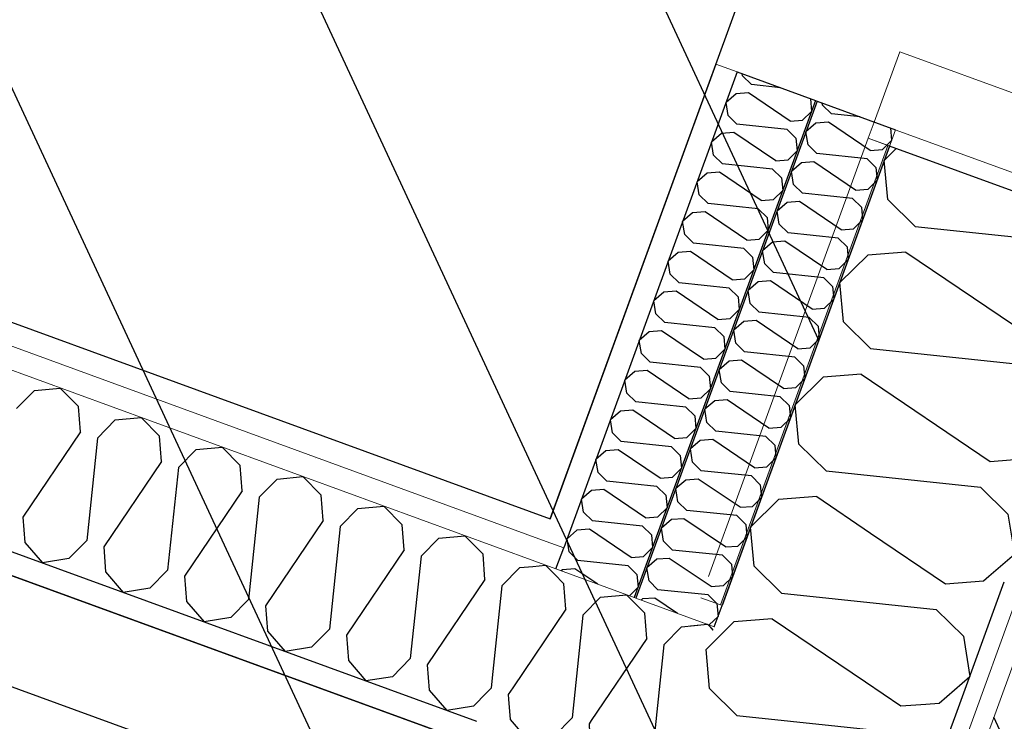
# Model space of a CAD drawing. Header units: millimetres. Extents: x 112481703 to 112588235, y 1264638581 to 1264713486.
# Tile 355 of 487: x 112582693 to 112583260, y 1264678986 to 1264679389. Entities that reach past the tile are written whole.
import ezdxf

# ---------------------------------------------------------------- set-up
doc = ezdxf.new("R2010")
doc.units = ezdxf.units.MM
doc.header["$LTSCALE"] = 0.5
doc.header["$MEASUREMENT"] = 0
doc.linetypes.add('PLINE', pattern=[0])
for name, color, linetype, lineweight in [('235- Utvendig kledning og overflate', 7, 'Continuous', 0), ('236- Innvendig kledning og overflate', 7, 'Continuous', 0), ('244- Vinduer_ dører_ foldevegger', 7, 'Continuous', 0), ('262- Taktekking', 7, 'Continuous', 0)]:
    doc.layers.add(name, color=color, linetype=linetype, lineweight=lineweight)
for name, color, linetype in [('2752 Løse skap og reoler', 7, 'Continuous'), ('862- M___Nettoareal', 7, 'Continuous'), ('862- M___Nettoareal(Polylinje)', 7, 'Continuous'), ('LA_farge_dekke_asfalt2', 7, 'Continuous'), ('Yttervegger.A225', 7, 'Continuous'), ('Yttervegger.A225 (Skravur)', 7, 'Continuous')]:
    doc.layers.add(name, color=color, linetype=linetype)
pattern_1 = [(249.956, (112557650, 1264717795), (-81.357, 29.68231), [0, -50]), (249.956, (112557682.11, 1264717756.67), (-81.357, 29.68231), [0, -50])]

# ---------------------------------------------------------------- blocks, each defined once
blk = doc.blocks.new('Akuttmottak_3_6', base_point=(112581925.35, 1264681173.33))
at = {"layer": '862- M___Nettoareal(Polylinje)', "linetype": 'PLINE', "flags": 128}
blk.add_lwpolyline([(112578050.45, 1264680907.59), (112582998.65, 1264679102.29), (112584074.94, 1264682052.33), (112579575.15, 1264683694.04), (112579126.74, 1264683857.63), (112578714.09, 1264682726.57)], close=True, dxfattribs=at)
blk = doc.blocks.new('Skiftestue_4_11', base_point=(112580807.95, 1264678110.61))
at = {"layer": '862- M___Nettoareal(Polylinje)', "linetype": 'PLINE', "flags": 128}
blk.add_lwpolyline([(112582951.69, 1264678973.58), (112578003.49, 1264680778.89), (112577386.74, 1264679088.4), (112579263.9, 1264678403.54), (112578798.78, 1264677128.7), (112581869.82, 1264676008.26)], close=True, dxfattribs=at)
blk = doc.blocks.new('*X194', base_point=(112557650, 1264717795))
at = {"layer": 'Yttervegger.A225 (Skravur)', "linetype": 'PLINE'}
for p, q in [((112583079.43, 1264679040.7), (112583089.14, 1264679041.59)), ((112583091.62, 1264679039.09), (112583089.14, 1264679041.59)), ((112583059.36, 1264678985.69), (112583057.8, 1264678970.88)), ((112583057.8, 1264678970.88), (112583051.69, 1264678964.67))]:
    blk.add_line(p, q, dxfattribs=at)
blk = doc.blocks.new('*X195', base_point=(112557650, 1264717795))
at = {"layer": 'Yttervegger.A225 (Skravur)', "linetype": 'PLINE'}
blk.add_line((112583092.39, 1264679038.3), (112583091.62, 1264679039.09), dxfattribs=at)
blk = doc.blocks.new('*X196', base_point=(112557650, 1264717795))
at = {"layer": 'Yttervegger.A225 (Skravur)', "linetype": 'PLINE'}
for p, q in [((112582988.65, 1264679074.9), (112582996, 1264679075.58)), ((112583000.92, 1264679070.59), (112582996, 1264679075.58)), ((112582965.29, 1264679010.86), (112582964.66, 1264679004.87)), ((112582964.66, 1264679004.87), (112582962.18, 1264679002.35)), ((112582977.04, 1264679005.13), (112582974.44, 1264679001.3)), ((112582974.44, 1264679001.3), (112582974.65, 1264678998.59))]:
    blk.add_line(p, q, dxfattribs=at)
blk = doc.blocks.new('*X197', base_point=(112557650, 1264717795))
at = {"layer": 'Yttervegger.A225 (Skravur)', "linetype": 'PLINE'}
for p, q in [((112583006.52, 1264679064.92), (112583000.92, 1264679070.59)), ((112583007.65, 1264679050.37), (112583006.52, 1264679064.92)), ((112583017.43, 1264679046.8), (112583027.66, 1264679057.21)), ((112583027.66, 1264679057.21), (112583042.57, 1264679058.58)), ((112583046.27, 1264679054.84), (112583042.57, 1264679058.58)), ((112583007.65, 1264679050.37), (112582977.04, 1264679005.13)), ((112583017.43, 1264679046.8), (112583011.23, 1264678987.87)), ((112582974.65, 1264678998.59), (112582975.57, 1264678986.75)), ((112582975.57, 1264678986.75), (112582985.7, 1264678975.02)), ((112583011.23, 1264678987.87), (112583001.01, 1264678977.47)), ((112583001.01, 1264678977.47), (112582985.7, 1264678975.02))]:
    blk.add_line(p, q, dxfattribs=at)
blk = doc.blocks.new('*X198', base_point=(112557650, 1264717795))
at = {"layer": 'Yttervegger.A225 (Skravur)', "linetype": 'PLINE'}
for p, q in [((112583047.05, 1264679054.05), (112583046.27, 1264679054.84)), ((112583022.28, 1264678986.18), (112583021.01, 1264678984.3)), ((112583021.01, 1264678984.3), (112583021.12, 1264678982.98))]:
    blk.add_line(p, q, dxfattribs=at)
blk = doc.blocks.new('*X199', base_point=(112557650, 1264717795))
at = {"layer": 'Yttervegger.A225 (Skravur)', "linetype": 'PLINE'}
for p, q in [((112583053.09, 1264679047.93), (112583047.05, 1264679054.05)), ((112583054.22, 1264679033.38), (112583053.09, 1264679047.93)), ((112583064, 1264679029.81), (112583074.23, 1264679040.21)), ((112583074.23, 1264679040.21), (112583089.14, 1264679041.59)), ((112583092.39, 1264679038.3), (112583089.14, 1264679041.59)), ((112583054.22, 1264679033.38), (112583022.28, 1264678986.18)), ((112583064, 1264679029.81), (112583057.8, 1264678970.88)), ((112583021.12, 1264678982.98), (112583022.14, 1264678969.76)), ((112583022.14, 1264678969.76), (112583032.27, 1264678958.02)), ((112583057.8, 1264678970.88), (112583047.58, 1264678960.48)), ((112583047.58, 1264678960.48), (112583032.27, 1264678958.02))]:
    blk.add_line(p, q, dxfattribs=at)
blk = doc.blocks.new('*X200', base_point=(112557650, 1264717795))
at = {"layer": 'Yttervegger.A225 (Skravur)', "linetype": 'PLINE'}
for p, q in [((112582691.43, 1264679165.74), (112582701.66, 1264679176.14)), ((112582701.66, 1264679176.14), (112582716.57, 1264679177.52)), ((112582727.09, 1264679166.86), (112582716.57, 1264679177.52)), ((112582728.22, 1264679152.32), (112582727.09, 1264679166.86)), ((112582738, 1264679148.75), (112582748.23, 1264679159.15)), ((112582748.23, 1264679159.15), (112582763.14, 1264679160.53)), ((112582773.66, 1264679149.87), (112582763.14, 1264679160.53)), ((112582728.22, 1264679152.32), (112582695.01, 1264679103.24)), ((112582738, 1264679148.75), (112582731.8, 1264679089.82)), ((112582774.79, 1264679135.33), (112582773.66, 1264679149.87)), ((112582784.57, 1264679131.76), (112582794.8, 1264679142.16)), ((112582794.8, 1264679142.16), (112582809.71, 1264679143.54)), ((112582820.24, 1264679132.88), (112582809.71, 1264679143.54)), ((112582774.79, 1264679135.33), (112582741.59, 1264679086.25)), ((112582784.57, 1264679131.76), (112582778.37, 1264679072.83)), ((112582821.36, 1264679118.34), (112582820.24, 1264679132.88)), ((112582831.15, 1264679114.77), (112582841.37, 1264679125.17)), ((112582841.37, 1264679125.17), (112582856.29, 1264679126.55)), ((112582866.81, 1264679115.89), (112582856.29, 1264679126.55)), ((112582821.36, 1264679118.34), (112582788.16, 1264679069.26)), ((112582831.15, 1264679114.77), (112582824.94, 1264679055.84)), ((112582867.93, 1264679101.35), (112582866.81, 1264679115.89)), ((112582877.72, 1264679097.78), (112582887.94, 1264679108.18)), ((112582887.94, 1264679108.18), (112582902.86, 1264679109.56)), ((112582913.38, 1264679098.9), (112582902.86, 1264679109.56)), ((112582695.01, 1264679103.24), (112582696.14, 1264679088.7)), ((112582867.93, 1264679101.35), (112582834.73, 1264679052.27)), ((112582877.72, 1264679097.78), (112582871.52, 1264679038.85)), ((112582914.5, 1264679084.36), (112582913.38, 1264679098.9)), ((112582696.14, 1264679088.7), (112582706.27, 1264679076.96)), ((112582731.8, 1264679089.82), (112582721.58, 1264679079.42)), ((112582924.29, 1264679080.79), (112582934.51, 1264679091.19)), ((112582934.51, 1264679091.19), (112582949.43, 1264679092.57)), ((112582959.95, 1264679081.91), (112582949.43, 1264679092.57)), ((112582741.59, 1264679086.25), (112582742.71, 1264679071.71)), ((112582914.5, 1264679084.36), (112582881.3, 1264679035.28)), ((112582721.58, 1264679079.42), (112582706.27, 1264679076.96)), ((112582924.29, 1264679080.79), (112582918.09, 1264679021.86)), ((112582961.08, 1264679067.37), (112582959.95, 1264679081.91)), ((112582742.71, 1264679071.71), (112582752.84, 1264679059.97)), ((112582778.37, 1264679072.83), (112582768.15, 1264679062.43)), ((112582970.86, 1264679063.8), (112582981.09, 1264679074.2)), ((112582981.09, 1264679074.2), (112582988.65, 1264679074.9)), ((112582788.16, 1264679069.26), (112582789.28, 1264679054.72)), ((112582961.08, 1264679067.37), (112582927.87, 1264679018.29)), ((112582768.15, 1264679062.43), (112582752.84, 1264679059.97)), ((112582970.86, 1264679063.8), (112582965.29, 1264679010.86)), ((112582789.28, 1264679054.72), (112582799.41, 1264679042.98)), ((112582824.94, 1264679055.84), (112582814.72, 1264679045.44)), ((112582834.73, 1264679052.27), (112582835.85, 1264679037.73)), ((112582814.72, 1264679045.44), (112582799.41, 1264679042.98)), ((112582835.85, 1264679037.73), (112582845.98, 1264679025.99)), ((112582871.52, 1264679038.85), (112582861.29, 1264679028.45)), ((112582881.3, 1264679035.28), (112582882.43, 1264679020.74)), ((112582861.29, 1264679028.45), (112582845.98, 1264679025.99)), ((112582882.43, 1264679020.74), (112582892.55, 1264679009)), ((112582918.09, 1264679021.86), (112582907.86, 1264679011.46)), ((112582927.87, 1264679018.29), (112582929, 1264679003.74)), ((112582907.86, 1264679011.46), (112582892.55, 1264679009)), ((112582929, 1264679003.74), (112582939.13, 1264678992.01)), ((112582962.18, 1264679002.35), (112582954.43, 1264678994.46)), ((112582954.43, 1264678994.46), (112582939.13, 1264678992.01))]:
    blk.add_line(p, q, dxfattribs=at)
blk = doc.blocks.new('*X376', base_point=(112557650, 1264717795))
at = {"layer": 'Yttervegger.A225 (Skravur)', "linetype": 'PLINE'}
for p, q in [((112583197.86, 1264679315.29), (112583190.97, 1264679308.48)), ((112583193.05, 1264679285.96), (112583190.97, 1264679308.48)), ((112583208.76, 1264679270.52), (112583193.05, 1264679285.96)), ((112583300.12, 1264679277.98), (112583303.15, 1264679275.93)), ((112583303.15, 1264679275.93), (112583305.28, 1264679276.09)), ((112583208.76, 1264679270.52), (112583297.75, 1264679261.15)), ((112583297.75, 1264679261.15), (112583313.46, 1264679245.71)), ((112583181.4, 1264679254.04), (112583165.31, 1264679238.15)), ((112583203.37, 1264679255.74), (112583181.4, 1264679254.04)), ((112583203.37, 1264679255.74), (112583277.49, 1264679205.6)), ((112583313.46, 1264679245.71), (112583317.17, 1264679222.59)), ((112583167.39, 1264679215.63), (112583165.31, 1264679238.15)), ((112583299.45, 1264679207.3), (112583317.17, 1264679222.59)), ((112583183.1, 1264679200.19), (112583167.39, 1264679215.63)), ((112583277.49, 1264679205.6), (112583299.45, 1264679207.3)), ((112583183.1, 1264679200.19), (112583272.09, 1264679190.82)), ((112583272.09, 1264679190.82), (112583287.8, 1264679175.38)), ((112583177.71, 1264679185.41), (112583155.74, 1264679183.71)), ((112583177.71, 1264679185.41), (112583251.82, 1264679135.26)), ((112583155.74, 1264679183.71), (112583139.65, 1264679167.82)), ((112583287.8, 1264679175.38), (112583291.51, 1264679152.26)), ((112583141.73, 1264679145.3), (112583139.65, 1264679167.82)), ((112583273.79, 1264679136.96), (112583291.51, 1264679152.26)), ((112583157.44, 1264679129.85), (112583141.73, 1264679145.3)), ((112583251.82, 1264679135.26), (112583273.79, 1264679136.96)), ((112583157.44, 1264679129.85), (112583246.43, 1264679120.49)), ((112583246.43, 1264679120.49), (112583262.14, 1264679105.04)), ((112583152.05, 1264679115.08), (112583130.16, 1264679113.38)), ((112583152.05, 1264679115.08), (112583183.09, 1264679094.07)), ((112583262.14, 1264679105.04), (112583265.85, 1264679081.93)), ((112583251.15, 1264679069.24), (112583265.85, 1264679081.93))]:
    blk.add_line(p, q, dxfattribs=at)
blk = doc.blocks.new('Skyvedør[22]', base_point=(112557650, 1264717795))
at = {"layer": '236- Innvendig kledning og overflate', "linetype": 'PLINE'}
for p, q in [((112583193.03, 1264679317.05), (112583181.75, 1264679321.16)), ((112583193.03, 1264679317.05), (112583181.75, 1264679321.16)), ((112583193.97, 1264679316.7), (112583193.03, 1264679317.05)), ((112583193.97, 1264679316.7), (112583193.03, 1264679317.05))]:
    blk.add_line(p, q, dxfattribs=at)
at = {"layer": '244- Vinduer_ dører_ foldevegger', "linetype": 'PLINE'}
for p, q in [((112583185.18, 1264679330.55), (112583199.92, 1264679370.95)), ((112583199.92, 1264679370.95), (112583391.56, 1264679301.03)), ((112583185.18, 1264679330.55), (112583181.75, 1264679321.16)), ((112583376.83, 1264679260.64), (112583185.18, 1264679330.55)), ((112583373.4, 1264679251.24), (112583181.75, 1264679321.16)), ((112583333, 1264679265.98), (112583193.97, 1264679316.7)), ((112583333, 1264679265.98), (112583193.97, 1264679316.7))]:
    blk.add_line(p, q, dxfattribs=at)
blk = doc.blocks.new('*X382', base_point=(112557650, 1264717795))
at = {"layer": 'Yttervegger.A225 (Skravur)', "linetype": 'PLINE'}
for p, q in [((112583099.23, 1264679037.91), (112583088.33, 1264679027.15)), ((112583090.41, 1264679004.63), (112583088.33, 1264679027.15)), ((112583106.12, 1264678989.19), (112583090.41, 1264679004.63)), ((112583180.08, 1264679008.41), (112583200.5, 1264678994.6)), ((112583200.5, 1264678994.6), (112583214.9, 1264678995.71)), ((112583106.12, 1264678989.19), (112583195.11, 1264678979.82)), ((112583195.11, 1264678979.82), (112583210.82, 1264678964.38)), ((112583078.76, 1264678972.71), (112583062.67, 1264678956.82)), ((112583100.73, 1264678974.41), (112583078.76, 1264678972.71)), ((112583100.73, 1264678974.41), (112583174.84, 1264678924.27)), ((112583210.82, 1264678964.38), (112583214.53, 1264678941.26)), ((112583063.61, 1264678946.59), (112583062.67, 1264678956.82)), ((112583196.81, 1264678925.97), (112583214.53, 1264678941.26)), ((112583174.84, 1264678924.27), (112583196.81, 1264678925.97)), ((112583163.62, 1264678910.1), (112583169.45, 1264678909.49)), ((112583169.45, 1264678909.49), (112583171.9, 1264678907.08))]:
    blk.add_line(p, q, dxfattribs=at)
blk = doc.blocks.new('*X383', base_point=(112557650, 1264717795))
at = {"layer": 'Yttervegger.A225 (Skravur)', "linetype": 'PLINE'}
for p, q in [((112583130.08, 1264679113.38), (112583113.99, 1264679097.49)), ((112583130.16, 1264679113.38), (112583130.08, 1264679113.38)), ((112583116.07, 1264679074.96), (112583113.99, 1264679097.49)), ((112583183.09, 1264679094.07), (112583226.16, 1264679064.93)), ((112583131.78, 1264679059.52), (112583116.07, 1264679074.96)), ((112583226.16, 1264679064.93), (112583248.13, 1264679066.63)), ((112583248.13, 1264679066.63), (112583251.15, 1264679069.24)), ((112583131.78, 1264679059.52), (112583220.77, 1264679050.15)), ((112583220.77, 1264679050.15), (112583236.48, 1264679034.71)), ((112583104.42, 1264679043.04), (112583099.23, 1264679037.91)), ((112583126.39, 1264679044.74), (112583104.42, 1264679043.04)), ((112583126.39, 1264679044.74), (112583180.08, 1264679008.41)), ((112583236.48, 1264679034.71), (112583240.19, 1264679011.59)), ((112583222.47, 1264678996.3), (112583240.19, 1264679011.59)), ((112583214.9, 1264678995.71), (112583222.47, 1264678996.3))]:
    blk.add_line(p, q, dxfattribs=at)
blk = doc.blocks.new('*X453', base_point=(112557650, 1264717795))
at = {"layer": 'Yttervegger.A225 (Skravur)', "linetype": 'PLINE'}
for p, q in [((112583109.37, 1264679357.04), (112583109.17, 1264679358.29)), ((112583114.46, 1264679352.03), (112583109.37, 1264679357.04)), ((112583131.11, 1264679350.28), (112583114.46, 1264679352.03)), ((112583105.59, 1264679346.69), (112583099.84, 1264679341.73)), ((112583112.71, 1264679347.24), (112583105.59, 1264679346.69)), ((112583136.75, 1264679330.98), (112583112.71, 1264679347.24)), ((112583148.42, 1264679343.97), (112583149.1, 1264679336.68)), ((112583101.05, 1264679334.23), (112583099.84, 1264679341.73)), ((112583106.14, 1264679329.22), (112583101.05, 1264679334.23)), ((112583143.88, 1264679331.53), (112583149.1, 1264679336.68)), ((112583135, 1264679326.19), (112583106.14, 1264679329.22)), ((112583136.75, 1264679330.98), (112583143.88, 1264679331.53)), ((112583097.27, 1264679323.88), (112583091.52, 1264679318.92)), ((112583104.39, 1264679324.43), (112583097.27, 1264679323.88)), ((112583128.43, 1264679308.17), (112583104.39, 1264679324.43)), ((112583135, 1264679326.19), (112583140.1, 1264679321.18)), ((112583140.1, 1264679321.18), (112583140.77, 1264679313.87)), ((112583092.72, 1264679311.42), (112583091.52, 1264679318.92)), ((112583097.82, 1264679306.41), (112583092.72, 1264679311.42)), ((112583135.55, 1264679308.72), (112583140.77, 1264679313.87)), ((112583126.68, 1264679303.38), (112583097.82, 1264679306.41)), ((112583128.43, 1264679308.17), (112583135.55, 1264679308.72)), ((112583088.95, 1264679301.07), (112583083.2, 1264679296.11)), ((112583096.07, 1264679301.62), (112583088.95, 1264679301.07)), ((112583120.11, 1264679285.36), (112583096.07, 1264679301.62)), ((112583126.68, 1264679303.38), (112583131.78, 1264679298.37)), ((112583131.78, 1264679298.37), (112583132.45, 1264679291.06)), ((112583084.4, 1264679288.61), (112583083.2, 1264679296.11)), ((112583089.5, 1264679283.6), (112583084.4, 1264679288.61)), ((112583127.23, 1264679285.91), (112583132.45, 1264679291.06)), ((112583118.36, 1264679280.57), (112583089.5, 1264679283.6)), ((112583120.11, 1264679285.36), (112583127.23, 1264679285.91)), ((112583080.63, 1264679278.26), (112583074.88, 1264679273.3)), ((112583087.75, 1264679278.81), (112583080.63, 1264679278.26)), ((112583111.79, 1264679262.55), (112583087.75, 1264679278.81)), ((112583118.36, 1264679280.57), (112583123.45, 1264679275.56)), ((112583123.45, 1264679275.56), (112583124.13, 1264679268.25)), ((112583076.08, 1264679265.8), (112583074.88, 1264679273.3)), ((112583081.17, 1264679260.79), (112583076.08, 1264679265.8)), ((112583118.91, 1264679263.1), (112583124.13, 1264679268.25)), ((112583110.04, 1264679257.75), (112583081.17, 1264679260.79)), ((112583111.79, 1264679262.55), (112583118.91, 1264679263.1)), ((112583072.3, 1264679255.45), (112583066.55, 1264679250.49)), ((112583079.43, 1264679256), (112583072.3, 1264679255.45)), ((112583103.46, 1264679239.74), (112583079.43, 1264679256)), ((112583110.04, 1264679257.75), (112583115.13, 1264679252.75)), ((112583115.13, 1264679252.75), (112583115.81, 1264679245.44)), ((112583067.76, 1264679242.99), (112583066.55, 1264679250.49)), ((112583072.85, 1264679237.98), (112583067.76, 1264679242.99)), ((112583110.59, 1264679240.29), (112583115.81, 1264679245.44)), ((112583101.72, 1264679234.94), (112583072.85, 1264679237.98)), ((112583103.46, 1264679239.74), (112583110.59, 1264679240.29)), ((112583063.98, 1264679232.64), (112583058.23, 1264679227.68)), ((112583071.1, 1264679233.19), (112583063.98, 1264679232.64)), ((112583095.14, 1264679216.93), (112583071.1, 1264679233.19)), ((112583101.72, 1264679234.94), (112583106.81, 1264679229.94)), ((112583059.44, 1264679220.18), (112583058.23, 1264679227.68)), ((112583106.81, 1264679229.94), (112583107.49, 1264679222.63)), ((112583064.53, 1264679215.17), (112583059.44, 1264679220.18)), ((112583102.26, 1264679217.48), (112583107.49, 1264679222.63)), ((112583093.39, 1264679212.13), (112583064.53, 1264679215.17)), ((112583095.14, 1264679216.93), (112583102.26, 1264679217.48)), ((112583055.66, 1264679209.83), (112583049.91, 1264679204.87)), ((112583062.78, 1264679210.38), (112583055.66, 1264679209.83)), ((112583086.82, 1264679194.12), (112583062.78, 1264679210.38)), ((112583093.39, 1264679212.13), (112583098.49, 1264679207.13)), ((112583051.11, 1264679197.37), (112583049.91, 1264679204.87)), ((112583098.49, 1264679207.13), (112583099.16, 1264679199.82)), ((112583056.21, 1264679192.36), (112583051.11, 1264679197.37)), ((112583093.94, 1264679194.67), (112583099.16, 1264679199.82)), ((112583085.07, 1264679189.32), (112583056.21, 1264679192.36)), ((112583086.82, 1264679194.12), (112583093.94, 1264679194.67)), ((112583047.34, 1264679187.02), (112583041.59, 1264679182.06)), ((112583054.46, 1264679187.57), (112583047.34, 1264679187.02)), ((112583078.5, 1264679171.31), (112583054.46, 1264679187.57)), ((112583085.07, 1264679189.32), (112583090.17, 1264679184.31)), ((112583042.79, 1264679174.56), (112583041.59, 1264679182.06)), ((112583090.17, 1264679184.31), (112583090.84, 1264679177.01)), ((112583047.89, 1264679169.55), (112583042.79, 1264679174.56)), ((112583085.62, 1264679171.86), (112583090.84, 1264679177.01)), ((112583076.75, 1264679166.51), (112583047.89, 1264679169.55)), ((112583078.5, 1264679171.31), (112583085.62, 1264679171.86)), ((112583039.01, 1264679164.21), (112583033.27, 1264679159.25)), ((112583046.14, 1264679164.76), (112583039.01, 1264679164.21)), ((112583070.18, 1264679148.49), (112583046.14, 1264679164.76)), ((112583076.75, 1264679166.51), (112583081.84, 1264679161.5)), ((112583034.47, 1264679151.75), (112583033.27, 1264679159.25)), ((112583081.84, 1264679161.5), (112583082.52, 1264679154.2)), ((112583039.56, 1264679146.74), (112583034.47, 1264679151.75)), ((112583077.3, 1264679149.05), (112583082.52, 1264679154.2)), ((112583068.43, 1264679143.7), (112583039.56, 1264679146.74)), ((112583070.18, 1264679148.49), (112583077.3, 1264679149.05)), ((112583030.69, 1264679141.4), (112583024.94, 1264679136.44)), ((112583037.81, 1264679141.95), (112583030.69, 1264679141.4)), ((112583061.85, 1264679125.68), (112583037.81, 1264679141.95)), ((112583068.43, 1264679143.7), (112583073.52, 1264679138.69)), ((112583026.15, 1264679128.94), (112583024.94, 1264679136.44)), ((112583073.52, 1264679138.69), (112583074.2, 1264679131.39)), ((112583031.24, 1264679123.93), (112583026.15, 1264679128.94)), ((112583068.98, 1264679126.24), (112583074.2, 1264679131.39)), ((112583060.1, 1264679120.89), (112583031.24, 1264679123.93)), ((112583061.85, 1264679125.68), (112583068.98, 1264679126.24)), ((112583022.37, 1264679118.59), (112583016.62, 1264679113.62)), ((112583029.49, 1264679119.14), (112583022.37, 1264679118.59)), ((112583053.53, 1264679102.87), (112583029.49, 1264679119.14)), ((112583060.1, 1264679120.89), (112583065.2, 1264679115.88)), ((112583017.82, 1264679106.13), (112583016.62, 1264679113.62)), ((112583065.2, 1264679115.88), (112583065.87, 1264679108.58)), ((112583022.92, 1264679101.12), (112583017.82, 1264679106.13)), ((112583060.65, 1264679103.42), (112583065.87, 1264679108.58)), ((112583051.78, 1264679098.08), (112583022.92, 1264679101.12)), ((112583053.53, 1264679102.87), (112583060.65, 1264679103.42)), ((112583014.05, 1264679095.78), (112583008.3, 1264679090.81)), ((112583021.17, 1264679096.33), (112583014.05, 1264679095.78)), ((112583045.21, 1264679080.06), (112583021.17, 1264679096.33)), ((112583051.78, 1264679098.08), (112583056.88, 1264679093.07)), ((112583009.5, 1264679083.32), (112583008.3, 1264679090.81)), ((112583056.88, 1264679093.07), (112583057.55, 1264679085.77)), ((112583014.6, 1264679078.31), (112583009.5, 1264679083.32)), ((112583052.33, 1264679080.61), (112583057.55, 1264679085.77)), ((112583043.46, 1264679075.27), (112583014.6, 1264679078.31)), ((112583045.21, 1264679080.06), (112583052.33, 1264679080.61)), ((112583005.73, 1264679072.96), (112583004.96, 1264679072.31)), ((112583012.85, 1264679073.52), (112583005.73, 1264679072.96)), ((112583025.96, 1264679064.65), (112583012.85, 1264679073.52)), ((112583043.46, 1264679075.27), (112583048.55, 1264679070.26)), ((112583048.55, 1264679070.26), (112583049.23, 1264679062.96)), ((112583044.2, 1264679057.99), (112583049.23, 1264679062.96))]:
    blk.add_line(p, q, dxfattribs=at)
blk = doc.blocks.new('*X470', base_point=(112557650, 1264717795))
at = {"layer": 'Yttervegger.A225 (Skravur)', "linetype": 'PLINE'}
for p, q in [((112583155.4, 1264679340.25), (112583155.2, 1264679341.49)), ((112583160.49, 1264679335.24), (112583155.4, 1264679340.25)), ((112583177.14, 1264679333.49), (112583160.49, 1264679335.24)), ((112583151.62, 1264679329.9), (112583145.87, 1264679324.94)), ((112583158.75, 1264679330.45), (112583151.62, 1264679329.9)), ((112583182.79, 1264679314.18), (112583158.75, 1264679330.45)), ((112583194.46, 1264679327.17), (112583195.13, 1264679319.89)), ((112583147.08, 1264679317.44), (112583145.87, 1264679324.94)), ((112583152.17, 1264679312.43), (112583147.08, 1264679317.44)), ((112583189.91, 1264679314.74), (112583195.13, 1264679319.89)), ((112583181.04, 1264679309.39), (112583152.17, 1264679312.43)), ((112583181.04, 1264679309.39), (112583186.13, 1264679304.38)), ((112583182.79, 1264679314.18), (112583189.91, 1264679314.74)), ((112583143.3, 1264679307.09), (112583137.55, 1264679302.13)), ((112583150.42, 1264679307.64), (112583143.3, 1264679307.09)), ((112583174.46, 1264679291.37), (112583150.42, 1264679307.64)), ((112583186.13, 1264679304.38), (112583186.81, 1264679297.08)), ((112583138.76, 1264679294.63), (112583137.55, 1264679302.13)), ((112583143.85, 1264679289.62), (112583138.76, 1264679294.63)), ((112583181.59, 1264679291.93), (112583186.81, 1264679297.08)), ((112583172.71, 1264679286.58), (112583143.85, 1264679289.62)), ((112583174.46, 1264679291.37), (112583181.59, 1264679291.93)), ((112583134.98, 1264679284.28), (112583129.23, 1264679279.31)), ((112583142.1, 1264679284.83), (112583134.98, 1264679284.28)), ((112583166.14, 1264679268.56), (112583142.1, 1264679284.83)), ((112583172.71, 1264679286.58), (112583177.81, 1264679281.57)), ((112583177.81, 1264679281.57), (112583178.48, 1264679274.27)), ((112583130.43, 1264679271.82), (112583129.23, 1264679279.31)), ((112583135.53, 1264679266.81), (112583130.43, 1264679271.82)), ((112583173.26, 1264679269.11), (112583178.48, 1264679274.27)), ((112583164.39, 1264679263.77), (112583135.53, 1264679266.81)), ((112583166.14, 1264679268.56), (112583173.26, 1264679269.11)), ((112583126.66, 1264679261.47), (112583120.91, 1264679256.5)), ((112583133.78, 1264679262.02), (112583126.66, 1264679261.47)), ((112583157.82, 1264679245.75), (112583133.78, 1264679262.02)), ((112583164.39, 1264679263.77), (112583169.49, 1264679258.76)), ((112583169.49, 1264679258.76), (112583170.16, 1264679251.46)), ((112583122.11, 1264679249.01), (112583120.91, 1264679256.5)), ((112583127.21, 1264679244), (112583122.11, 1264679249.01)), ((112583164.94, 1264679246.3), (112583170.16, 1264679251.46)), ((112583156.07, 1264679240.96), (112583127.21, 1264679244)), ((112583157.82, 1264679245.75), (112583164.94, 1264679246.3)), ((112583118.34, 1264679238.65), (112583112.59, 1264679233.69)), ((112583125.46, 1264679239.21), (112583118.34, 1264679238.65)), ((112583149.5, 1264679222.94), (112583125.46, 1264679239.21)), ((112583156.07, 1264679240.96), (112583161.16, 1264679235.95)), ((112583161.16, 1264679235.95), (112583161.84, 1264679228.65)), ((112583113.79, 1264679226.2), (112583112.59, 1264679233.69)), ((112583118.88, 1264679221.19), (112583113.79, 1264679226.2)), ((112583156.62, 1264679223.49), (112583161.84, 1264679228.65)), ((112583147.75, 1264679218.15), (112583118.88, 1264679221.19)), ((112583149.5, 1264679222.94), (112583156.62, 1264679223.49)), ((112583110.01, 1264679215.84), (112583104.26, 1264679210.88)), ((112583117.14, 1264679216.4), (112583110.01, 1264679215.84)), ((112583141.17, 1264679200.13), (112583117.14, 1264679216.4)), ((112583147.75, 1264679218.15), (112583152.84, 1264679213.14)), ((112583152.84, 1264679213.14), (112583153.52, 1264679205.84)), ((112583105.47, 1264679203.39), (112583104.26, 1264679210.88)), ((112583110.56, 1264679198.38), (112583105.47, 1264679203.39)), ((112583148.3, 1264679200.68), (112583153.52, 1264679205.84)), ((112583139.43, 1264679195.34), (112583110.56, 1264679198.38)), ((112583141.17, 1264679200.13), (112583148.3, 1264679200.68)), ((112583101.69, 1264679193.03), (112583095.94, 1264679188.07)), ((112583108.81, 1264679193.58), (112583101.69, 1264679193.03)), ((112583132.85, 1264679177.32), (112583108.81, 1264679193.58)), ((112583139.43, 1264679195.34), (112583144.52, 1264679190.33)), ((112583097.15, 1264679180.57), (112583095.94, 1264679188.07)), ((112583144.52, 1264679190.33), (112583145.2, 1264679183.03)), ((112583102.24, 1264679175.57), (112583097.15, 1264679180.57)), ((112583139.97, 1264679177.87), (112583145.2, 1264679183.03)), ((112583131.1, 1264679172.53), (112583102.24, 1264679175.57)), ((112583132.85, 1264679177.32), (112583139.97, 1264679177.87)), ((112583093.37, 1264679170.22), (112583087.62, 1264679165.26)), ((112583100.49, 1264679170.77), (112583093.37, 1264679170.22)), ((112583124.53, 1264679154.51), (112583100.49, 1264679170.77)), ((112583131.1, 1264679172.53), (112583136.2, 1264679167.52)), ((112583088.82, 1264679157.76), (112583087.62, 1264679165.26)), ((112583136.2, 1264679167.52), (112583136.87, 1264679160.22)), ((112583093.92, 1264679152.76), (112583088.82, 1264679157.76)), ((112583131.65, 1264679155.06), (112583136.87, 1264679160.22)), ((112583122.78, 1264679149.72), (112583093.92, 1264679152.76)), ((112583124.53, 1264679154.51), (112583131.65, 1264679155.06)), ((112583085.05, 1264679147.41), (112583079.3, 1264679142.45)), ((112583092.17, 1264679147.96), (112583085.05, 1264679147.41)), ((112583116.21, 1264679131.7), (112583092.17, 1264679147.96)), ((112583122.78, 1264679149.72), (112583127.88, 1264679144.71)), ((112583080.5, 1264679134.95), (112583079.3, 1264679142.45)), ((112583127.88, 1264679144.71), (112583128.55, 1264679137.41)), ((112583085.6, 1264679129.95), (112583080.5, 1264679134.95)), ((112583123.33, 1264679132.25), (112583128.55, 1264679137.41)), ((112583114.46, 1264679126.91), (112583085.6, 1264679129.95)), ((112583116.21, 1264679131.7), (112583123.33, 1264679132.25)), ((112583076.72, 1264679124.6), (112583070.97, 1264679119.64)), ((112583083.85, 1264679125.15), (112583076.72, 1264679124.6)), ((112583107.89, 1264679108.89), (112583083.85, 1264679125.15)), ((112583114.46, 1264679126.91), (112583119.55, 1264679121.9)), ((112583072.18, 1264679112.14), (112583070.97, 1264679119.64)), ((112583119.55, 1264679121.9), (112583120.23, 1264679114.59)), ((112583077.27, 1264679107.13), (112583072.18, 1264679112.14)), ((112583115.01, 1264679109.44), (112583120.23, 1264679114.59)), ((112583106.14, 1264679104.1), (112583077.27, 1264679107.13)), ((112583107.89, 1264679108.89), (112583115.01, 1264679109.44)), ((112583068.4, 1264679101.79), (112583062.65, 1264679096.83)), ((112583075.52, 1264679102.34), (112583068.4, 1264679101.79)), ((112583099.56, 1264679086.08), (112583075.52, 1264679102.34)), ((112583106.14, 1264679104.1), (112583111.23, 1264679099.09)), ((112583063.86, 1264679089.33), (112583062.65, 1264679096.83)), ((112583111.23, 1264679099.09), (112583111.91, 1264679091.78)), ((112583068.95, 1264679084.32), (112583063.86, 1264679089.33)), ((112583106.69, 1264679086.63), (112583111.91, 1264679091.78)), ((112583097.81, 1264679081.29), (112583068.95, 1264679084.32)), ((112583099.56, 1264679086.08), (112583106.69, 1264679086.63)), ((112583060.08, 1264679078.98), (112583054.33, 1264679074.02)), ((112583067.2, 1264679079.53), (112583060.08, 1264679078.98)), ((112583091.24, 1264679063.27), (112583067.2, 1264679079.53)), ((112583097.81, 1264679081.29), (112583102.91, 1264679076.28)), ((112583055.53, 1264679066.52), (112583054.33, 1264679074.02)), ((112583102.91, 1264679076.28), (112583103.58, 1264679068.97)), ((112583060.63, 1264679061.51), (112583055.53, 1264679066.52)), ((112583098.36, 1264679063.82), (112583103.58, 1264679068.97)), ((112583089.49, 1264679058.48), (112583060.63, 1264679061.51)), ((112583091.24, 1264679063.27), (112583098.36, 1264679063.82)), ((112583051.76, 1264679056.17), (112583050.99, 1264679055.51)), ((112583058.88, 1264679056.72), (112583051.76, 1264679056.17)), ((112583071.99, 1264679047.85), (112583058.88, 1264679056.72)), ((112583089.49, 1264679058.48), (112583094.59, 1264679053.47)), ((112583094.59, 1264679053.47), (112583095.26, 1264679046.16)), ((112583090.23, 1264679041.2), (112583095.26, 1264679046.16))]:
    blk.add_line(p, q, dxfattribs=at)
blk = doc.blocks.new('Simple Door Opening[25]', base_point=(112557650, 1264717795))
at = {"layer": '236- Innvendig kledning og overflate', "linetype": 'PLINE'}
blk.add_line((112583094.06, 1264679363.8), (112583106.27, 1264679359.35), dxfattribs=at)
at = {"layer": '244- Vinduer_ dører_ foldevegger', "linetype": 'PLINE'}
for p, q in [((112583106.27, 1264679359.35), (112583151.36, 1264679342.89)), ((112583151.36, 1264679342.89), (112583152.3, 1264679342.55)), ((112583152.3, 1264679342.55), (112583197.39, 1264679326.1))]:
    blk.add_line(p, q, dxfattribs=at)
blk = doc.blocks.new('Undersøkelsesbenk[12]', base_point=(112580943.99, 1264679014.17))
at = {"layer": '2752 Løse skap og reoler', "linetype": 'PLINE', "flags": 128}
for points in [[(112580943.99, 1264679014.17), (112581166.77, 1264679624.79), (112582951.69, 1264678973.58), (112582728.91, 1264678362.96)], [(112582336.12, 1264678570.13), (112582466.37, 1264678927.11), (112582442.5, 1264678978.4), (112582480.2, 1264679081.74), (112582874.76, 1264678937.78), (112582693.11, 1264678439.89)]]:
    blk.add_lwpolyline(points, close=True, dxfattribs=at)

msp = doc.modelspace()

# ---------------------------------------------------------------- hatches: boundary and pattern name
at = {"layer": '262- Taktekking', "linetype": 'Continuous'}
h = msp.add_hatch(dxfattribs=at)
h.set_pattern_fill('Membran', color=256, style=0, pattern_type=2)
h.set_pattern_definition([(249.95599, (112557650, 1264717795), (-65.76007, 23.99193), [])])
h.paths.add_polyline_path([(112583047.98, 1264679056.61), (112583152.3, 1264679342.55), (112583151.36, 1264679342.89), (112583047.04, 1264679056.95)])
at = {"layer": 'LA_farge_dekke_asfalt2', "linetype": 'Continuous'}
h = msp.add_hatch(dxfattribs=at)
h.set_pattern_fill('Murverk', color=256, style=0, pattern_type=2)
h.set_pattern_definition([(294.956, (112557650, 1264717795), (163.1938, 75.94596), [])])
h.paths.add_polyline_path([(112562670.28, 1264672618.44), (112565507.41, 1264680394.81), (112573384.41, 1264677520.97), (112579262.36, 1264693631.99), (112587341.37, 1264690684.44), (112579714.93, 1264669780.94), (112576475.27, 1264670962.9), (112575386.63, 1264667979.01)])
at = {"layer": 'Yttervegger.A225 (Skravur)', "linetype": 'Continuous'}
h = msp.add_hatch(dxfattribs=at)
h.set_pattern_fill('Prikker_tett', color=256, style=0, pattern_type=2)
h.set_pattern_definition(pattern_1)
h.paths.add_polyline_path([(112582998.65, 1264679102.29), (112580556.02, 1264679993.46), (112580551.56, 1264679981.24), (112582994.19, 1264679090.07)])
h = msp.add_hatch(dxfattribs=at)
h.set_pattern_fill('Prikker_tett', color=256, style=0, pattern_type=2)
h.set_pattern_definition(pattern_1)
h.paths.add_polyline_path([(112582994.19, 1264679090.07), (112580551.56, 1264679981.24), (112580547.1, 1264679969.03), (112582989.73, 1264679077.86)])
h = msp.add_hatch(dxfattribs=at)
h.set_pattern_fill('Prikker_tett', color=256, style=0, pattern_type=2)
h.set_pattern_definition(pattern_1)
h.paths.add_polyline_path([(112582956.15, 1264678985.8), (112580513.52, 1264679876.97), (112580509.06, 1264679864.75), (112582951.69, 1264678973.58)])
h = msp.add_hatch(dxfattribs=at)
h.set_pattern_fill('Prikker_tett', color=256, style=0, pattern_type=2)
h.set_pattern_definition(pattern_1)
h.paths.add_polyline_path([(112583010.86, 1264679097.83), (112583106.27, 1264679359.34), (112583094.06, 1264679363.8), (112582998.65, 1264679102.29)])
h = msp.add_hatch(dxfattribs=at)
h.set_pattern_fill('Prikker_tett', color=256, style=0, pattern_type=2)
h.set_pattern_definition(pattern_1)
h.paths.add_polyline_path([(112583193.03, 1264679317.05), (112583181.75, 1264679321.16), (112583108.79, 1264679121.18), (112583120.07, 1264679117.07)])
for points in [[(112583193.03, 1264679317.05), (112583120.07, 1264679117.07), (112583121.01, 1264679116.72), (112583193.97, 1264679316.7)], [(112583097.53, 1264679052.37), (112583121.01, 1264679116.72), (112583120.07, 1264679117.07), (112583096.59, 1264679052.72)]]:
    msp.add_hatch(color=256, dxfattribs=at).paths.add_polyline_path(points)
h = msp.add_hatch(dxfattribs=at)
h.set_pattern_fill('Prikker_tett', color=256, style=0, pattern_type=2)
h.set_pattern_definition(pattern_1)
h.paths.add_polyline_path([(112583101.04, 1264679064.93), (112583120.07, 1264679117.07), (112583108.79, 1264679121.18), (112583089.77, 1264679069.04)])
h = msp.add_hatch(dxfattribs=at)
h.set_pattern_fill('Prikker_tett', color=256, style=0, pattern_type=2)
h.set_pattern_definition(pattern_1)
h.paths.add_polyline_path([(112583006.4, 1264679085.62), (112583010.86, 1264679097.83), (112582998.65, 1264679102.29), (112582994.19, 1264679090.07)])
h = msp.add_hatch(dxfattribs=at)
h.set_pattern_fill('Prikker_tett', color=256, style=0, pattern_type=2)
h.set_pattern_definition(pattern_1)
h.paths.add_polyline_path([(112583001.95, 1264679073.41), (112583006.4, 1264679085.62), (112582994.19, 1264679090.07), (112582989.73, 1264679077.86)])
h = msp.add_hatch(dxfattribs=at)
h.set_pattern_fill('Prikker_tett', color=256, style=0, pattern_type=2)
h.set_pattern_definition(pattern_1)
h.paths.add_polyline_path([(112583089.77, 1264679069.04), (112583085.31, 1264679056.83), (112583096.59, 1264679052.72), (112583101.04, 1264679064.93)])
h = msp.add_hatch(dxfattribs=at)
h.set_pattern_fill('Prikker_tett', color=256, style=0, pattern_type=2)
h.set_pattern_definition(pattern_1)
h.paths.add_polyline_path([(112583269.44, 1264679062.57), (112583260.04, 1264679066), (112583150.71, 1264678766.32), (112583160.1, 1264678762.89)])
h = msp.add_hatch(dxfattribs=at)
h.set_pattern_fill('Prikker_tett', color=256, style=0, pattern_type=2)
h.set_pattern_definition(pattern_1)
h.paths.add_polyline_path([(112583085.31, 1264679056.83), (112583080.86, 1264679044.62), (112583092.13, 1264679040.5), (112583096.59, 1264679052.72)])
h = msp.add_hatch(dxfattribs=at)
h.set_pattern_fill('Skrålinjer_1', color=256, style=0, pattern_type=2)
h.set_pattern_definition([(114.95599, (112557650, 1264717795), (27.198964, 12.65766), [])])
h.paths.add_polyline_path([(112583279.77, 1264679058.8), (112583170.43, 1264678759.12), (112583181.71, 1264678755.01), (112583191.1, 1264678751.58), (112583300.44, 1264679051.26)])
h = msp.add_hatch(dxfattribs=at)
h.set_pattern_fill('Prikker_tett', color=256, style=0, pattern_type=2)
h.set_pattern_definition(pattern_1)
h.paths.add_polyline_path([(112583096.59, 1264679052.72), (112583092.13, 1264679040.5), (112583093.07, 1264679040.16), (112583097.53, 1264679052.37)])

# ---------------------------------------------------------------- linework, layer by layer
at = {"layer": '235- Utvendig kledning og overflate', "linetype": 'PLINE'}
for p, q in [((112583160.1, 1264678762.89), (112583269.44, 1264679062.57)), ((112583170.43, 1264678759.12), (112583279.77, 1264679058.8))]:
    msp.add_line(p, q, dxfattribs=at)
at = {"layer": '235- Utvendig kledning og overflate', "linetype": 'PLINE', "flags": 128}
msp.add_lwpolyline([(112580509.06, 1264679864.75), (112582951.69, 1264678973.58)], dxfattribs=at)
at = {"layer": '236- Innvendig kledning og overflate', "linetype": 'PLINE'}
for p, q in [((112582994.19, 1264679090.07), (112580551.56, 1264679981.24)), ((112582989.73, 1264679077.86), (112580547.1, 1264679969.03)), ((112583094.06, 1264679363.8), (112583106.27, 1264679359.34)), ((112583193.03, 1264679317.05), (112583181.75, 1264679321.16)), ((112583193.03, 1264679317.05), (112583120.07, 1264679117.07)), ((112583193.97, 1264679316.7), (112583193.03, 1264679317.05)), ((112583120.07, 1264679117.07), (112583096.59, 1264679052.72)), ((112583006.4, 1264679085.62), (112582994.19, 1264679090.07)), ((112583006.4, 1264679085.62), (112582994.19, 1264679090.07)), ((112583001.95, 1264679073.41), (112582989.73, 1264679077.86)), ((112583001.95, 1264679073.41), (112582989.73, 1264679077.86)), ((112583047.04, 1264679056.95), (112583001.95, 1264679073.41)), ((112583047.04, 1264679056.95), (112583001.95, 1264679073.41)), ((112583047.98, 1264679056.61), (112583047.04, 1264679056.95)), ((112583047.98, 1264679056.61), (112583047.04, 1264679056.95)), ((112583093.07, 1264679040.16), (112583047.98, 1264679056.61)), ((112583093.07, 1264679040.16), (112583047.98, 1264679056.61)), ((112583096.59, 1264679052.72), (112583085.31, 1264679056.83)), ((112583096.59, 1264679052.72), (112583085.31, 1264679056.83)), ((112583097.53, 1264679052.37), (112583096.59, 1264679052.72)), ((112583097.53, 1264679052.37), (112583096.59, 1264679052.72)), ((112583092.13, 1264679040.5), (112583080.86, 1264679044.62)), ((112583093.07, 1264679040.16), (112583092.13, 1264679040.5))]:
    msp.add_line(p, q, dxfattribs=at)
at = {"layer": '236- Innvendig kledning og overflate', "linetype": 'PLINE', "flags": 128}
for points in [[(112582998.65, 1264679102.29), (112580556.02, 1264679993.46)], [(112583093.07, 1264679040.16), (112583197.39, 1264679326.1)], [(112583181.75, 1264679321.16), (112583108.79, 1264679121.18)], [(112583108.79, 1264679121.18), (112583089.77, 1264679069.04)]]:
    msp.add_lwpolyline(points, dxfattribs=at)
at = {"layer": 'Yttervegger.A225', "linetype": 'PLINE'}
for p, q in [((112580513.52, 1264679876.97), (112582956.15, 1264678985.8)), ((112583106.27, 1264679359.34), (112583006.4, 1264679085.62)), ((112583106.27, 1264679359.34), (112583151.36, 1264679342.89)), ((112583151.36, 1264679342.89), (112583047.04, 1264679056.95)), ((112583152.3, 1264679342.55), (112583047.98, 1264679056.61)), ((112583151.36, 1264679342.89), (112583152.3, 1264679342.55)), ((112583152.3, 1264679342.55), (112583197.39, 1264679326.1)), ((112583193.97, 1264679316.7), (112583121.01, 1264679116.72)), ((112583333, 1264679265.98), (112583193.97, 1264679316.7)), ((112583121.01, 1264679116.72), (112583097.53, 1264679052.37)), ((112583001.95, 1264679073.41), (112583006.4, 1264679085.62)), ((112583001.95, 1264679073.41), (112583006.4, 1264679085.62)), ((112583232.11, 1264678989.43), (112583260.04, 1264679066)), ((112583093.07, 1264679040.16), (112583097.53, 1264679052.37)), ((112583093.07, 1264679040.16), (112583097.53, 1264679052.37)), ((112583198.52, 1264678897.37), (112583232.11, 1264678989.43))]:
    msp.add_line(p, q, dxfattribs=at)
at = {"layer": 'Yttervegger.A225', "linetype": 'PLINE', "flags": 128}
msp.add_lwpolyline([(112583094.06, 1264679363.8), (112582998.65, 1264679102.29)], dxfattribs=at)

# ---------------------------------------------------------------- block references
at = {"layer": '244- Vinduer_ dører_ foldevegger', "linetype": 'PLINE'}
for name in ['Simple Door Opening[25]', 'Skyvedør[22]']:
    msp.add_blockref(name, (112557650, 1264717795), dxfattribs=at)
at = {"layer": '2752 Løse skap og reoler', "linetype": 'PLINE'}
msp.add_blockref('Undersøkelsesbenk[12]', (112580943.99, 1264679014.17), dxfattribs=at)
at = {"layer": '862- M___Nettoareal', "linetype": 'Continuous'}
for name, p in [('Akuttmottak_3_6', (112581925.35, 1264681173.33)), ('Skiftestue_4_11', (112580807.95, 1264678110.61))]:
    msp.add_blockref(name, p, dxfattribs=at)
at = {"layer": 'Yttervegger.A225'}
for name in ['*X200', '*X453', '*X470', '*X376', '*X383', '*X196', '*X197', '*X198', '*X199', '*X194', '*X382', '*X195']:
    msp.add_blockref(name, (112557650, 1264717795), dxfattribs=at)

doc.saveas('drawing.dxf')
